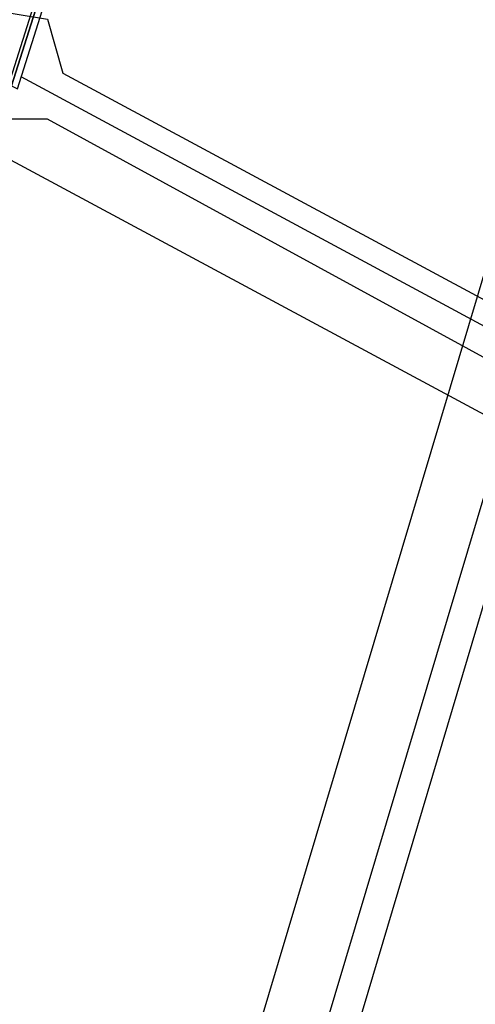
# Model space of a CAD drawing. Header units: feet. Extents: x -79 to 198, y -22 to 181.
# Tile 418 of 656: x 122.57 to 124.51, y 35.35 to 39.55. Entities that reach past the tile are written whole.
import ezdxf

# ---------------------------------------------------------------- set-up
doc = ezdxf.new("R2010")
doc.units = ezdxf.units.FT
for name, color, linetype in [('A-AREA-COMUN', 252, 'CONTINUOUS'), ('A-AREA-UNIDAD', 30, 'CONTINUOUS'), ('A-LINEA', 7, 'CONTINUOUS')]:
    doc.layers.add(name, color=color, linetype=linetype)

msp = doc.modelspace()

# ---------------------------------------------------------------- linework, layer by layer
at = {"layer": 'A-AREA-COMUN'}
msp.add_lwpolyline([(107.6, 44.1244), (118.8, 41.4756), (119.168, 41.1556), (122.08, 40.5156), (122.16, 39.6444), (122.688, 39.5556), (122.752, 39.3244), (127.872, 36.5689), (128.56, 36.4089), (129.728, 38.9689), (130.688, 41.92), (131.232, 44.64), (131.52, 47.36), (131.44, 51.0933), (130.96, 54.2044), (131.04, 55.4844), (129.568, 60.4089)], dxfattribs=at)
at = {"layer": 'A-AREA-UNIDAD'}
msp.add_lwpolyline([(108.672, 18.9689), (114.32, 22.2756), (119.52, 25.8489), (123.36, 28.9244), (126.272, 32.16), (128.512, 35.6089), (130.4, 39.84), (131.552, 44.5333), (131.872, 49.4044), (131.488, 53.44), (131.808, 50.08), (131.808, 47.4133), (131.52, 44.64), (130.592, 40.6756), (128.8, 36.3556), (127.76, 36.3556), (122.688, 39.1289), (121.888, 39.1289), (121.84, 39.6444), (119.872, 40.0889), (119.392, 37.8489), (118.368, 37.76), (105.2, 40.8889)], dxfattribs=at)
at = {"layer": 'A-LINEA'}
for p, q in [((121.5473, 27.0062), (130.6986, 57.6547)), ((121.5473, 27.0062), (130.6986, 57.6547)), ((121.5473, 27.0062), (130.6986, 57.6547)), ((121.5473, 27.0062), (130.6986, 57.6547)), ((121.4492, 27.1432), (130.5472, 57.5985)), ((121.4492, 27.1432), (130.5472, 57.5985)), ((121.4492, 27.1432), (130.5472, 57.5985)), ((121.4492, 27.1432), (130.5472, 57.5985)), ((121.4492, 27.1432), (130.5472, 57.5985)), ((121.4492, 27.1432), (130.5472, 57.5985)), ((121.2448, 27.4065), (130.2319, 57.4903)), ((121.2448, 27.4065), (130.2319, 57.4903)), ((121.2448, 27.4065), (130.2319, 57.4903)), ((121.2448, 27.4065), (130.2319, 57.4903)), ((121.2448, 27.4065), (130.2319, 57.4903)), ((121.2448, 27.4065), (130.2319, 57.4903)), ((122.5733, 39.3111), (128.5333, 36.0978)), ((122.5733, 39.3111), (128.5333, 36.0978)), ((122.4133, 39.0178), (128.3867, 35.8044)), ((122.4133, 39.0178), (128.3867, 35.8044))]:
    msp.add_line(p, q, dxfattribs=at)
for points in [[(122.5333, 39.2711), (123.5733, 42.5511), (123.56, 42.5644), (122.52, 39.2711), (122.5333, 39.2711)], [(122.5333, 39.2711), (123.5733, 42.5511), (123.56, 42.5644), (122.52, 39.2711), (122.5333, 39.2711)], [(122.56, 39.2578), (123.6, 42.5511), (123.5867, 42.5511), (123.5733, 42.5511), (122.5333, 39.2711), (122.56, 39.2578)], [(122.56, 39.2578), (123.6, 42.5511), (123.5867, 42.5511), (123.5733, 42.5511), (122.5333, 39.2711), (122.56, 39.2578)]]:
    msp.add_lwpolyline(points, dxfattribs=at)

doc.saveas('drawing.dxf')
